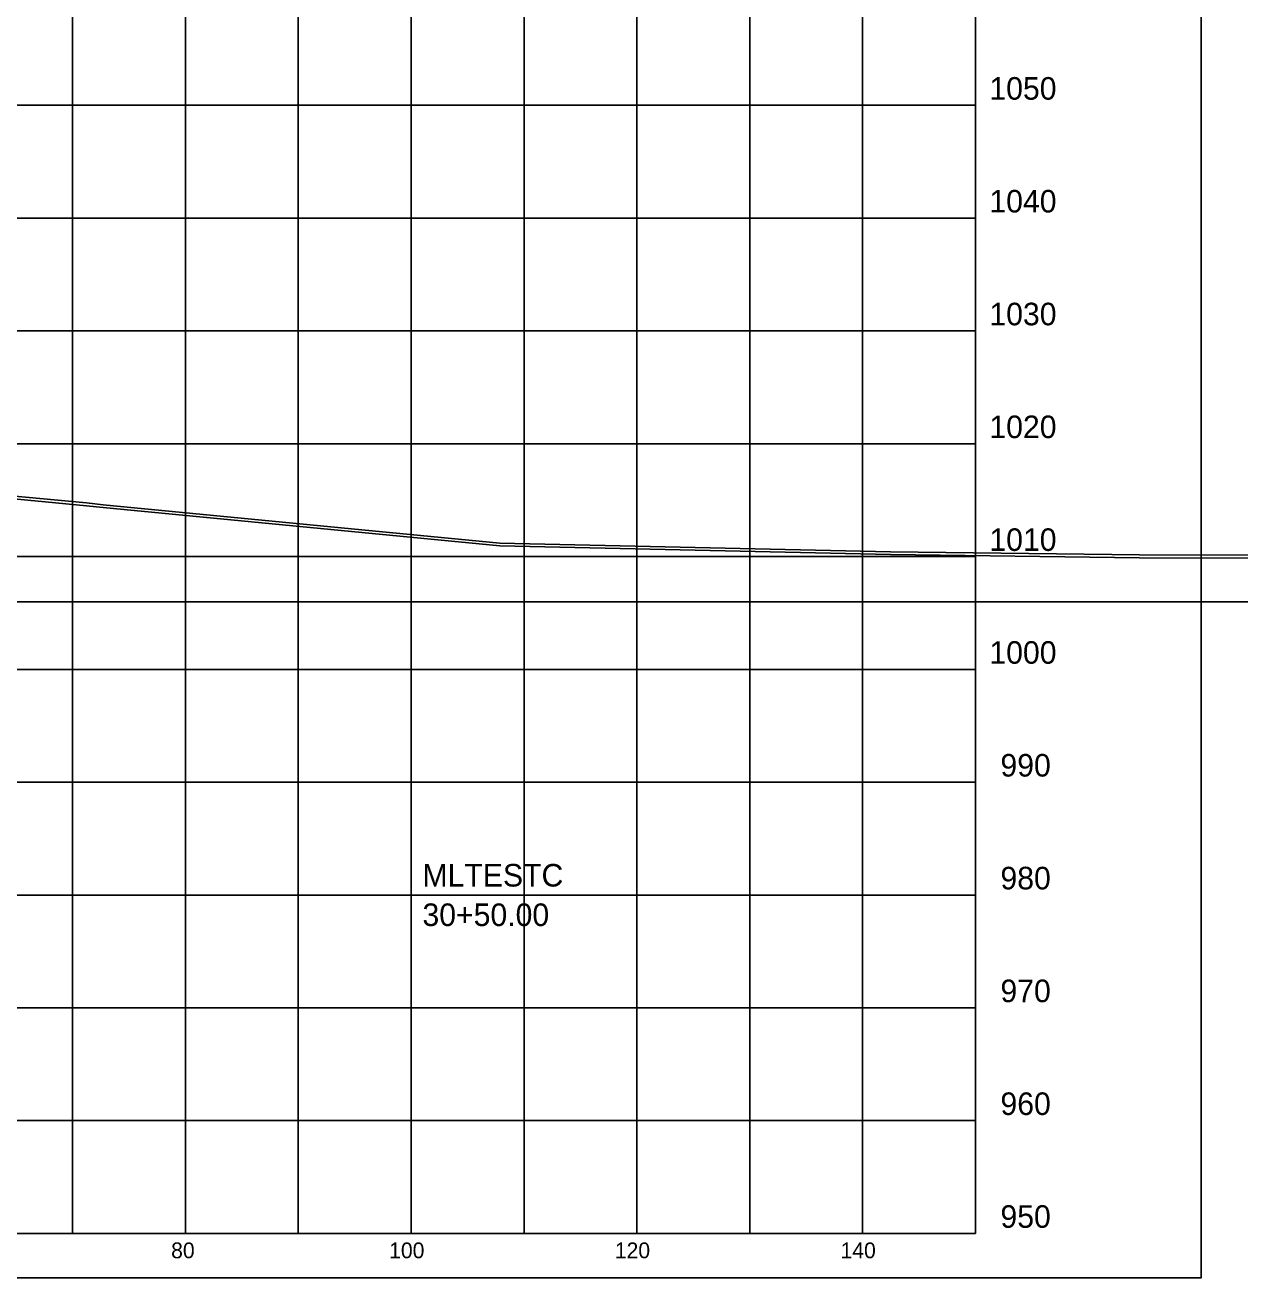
# Model space of a CAD drawing. Extents: x 1131015 to 1136271, y 133453 to 174329.
# Drawn here: x 1132406.2 to 1132513.9, y 162607.7 to 162718.8 of the extents above; entities that cross this region are included whole.
import ezdxf

# ---------------------------------------------------------------- set-up
doc = ezdxf.new("R2010")
doc.units = 0
for name, color, linetype in [('DESIGN - SHEET - Corner Text', 7, 'Continuous'), ('DESIGN - SHEET - Light Grid', 7, 'Continuous'), ('DESIGN - SHEET - Linework', 7, 'Continuous'), ('DESIGN - SHEET - Plot Shape', 7, 'Continuous'), ('DESIGN - TYPICAL - Warning Text', 7, 'Continuous'), ('SURVEY - GROUND - Bottom of Topsoil Layer', 7, 'Continuous'), ('SURVEY - GROUND - Top of Ground', 7, 'Continuous')]:
    doc.layers.add(name, color=color, linetype=linetype)

msp = doc.modelspace()

# ---------------------------------------------------------------- linework, layer by layer
at = {"layer": 'DESIGN - SHEET - Light Grid'}
msp.add_line((1132340.46, 162667.66), (1132640.46, 162667.66), dxfattribs=at)
at = {"layer": 'DESIGN - SHEET - Linework'}
for p, q in [((1132410.46, 162611.66), (1132410.46, 162821.66)), ((1132420.46, 162611.66), (1132420.46, 162821.66)), ((1132430.46, 162611.66), (1132430.46, 162821.66)), ((1132440.46, 162611.66), (1132440.46, 162821.66)), ((1132450.46, 162611.66), (1132450.46, 162821.66)), ((1132460.46, 162611.66), (1132460.46, 162821.66)), ((1132470.46, 162611.66), (1132470.46, 162821.66)), ((1132480.46, 162611.66), (1132480.46, 162821.66)), ((1132190.46, 162711.66), (1132490.46, 162711.66)), ((1132190.46, 162701.66), (1132490.46, 162701.66)), ((1132190.46, 162691.66), (1132490.46, 162691.66)), ((1132190.46, 162681.66), (1132490.46, 162681.66)), ((1132190.46, 162671.66), (1132490.46, 162671.66)), ((1132190.46, 162661.66), (1132490.46, 162661.66)), ((1132190.46, 162651.66), (1132490.46, 162651.66)), ((1132190.46, 162641.66), (1132490.46, 162641.66)), ((1132190.46, 162631.66), (1132490.46, 162631.66)), ((1132190.46, 162621.66), (1132490.46, 162621.66))]:
    msp.add_line(p, q, dxfattribs=at)
msp.add_lwpolyline([(1132190.46, 162821.66), (1132190.46, 162611.66), (1132490.46, 162611.66), (1132490.46, 162821.66)], dxfattribs=at)
at = {"layer": 'DESIGN - SHEET - Plot Shape'}
msp.add_lwpolyline([(1132170.46, 162825.6), (1132510.46, 162825.6), (1132510.46, 162607.72), (1132170.46, 162607.72)], close=True, dxfattribs=at)
at = {"layer": 'SURVEY - GROUND - Bottom of Topsoil Layer'}
for p, q in [((1132387.07, 162678.52), (1132411.7, 162676.16)), ((1132411.7, 162676.16), (1132413.18, 162676)), ((1132413.18, 162676), (1132448.33, 162672.61)), ((1132448.33, 162672.61), (1132482.94, 162671.83)), ((1132482.94, 162671.83), (1132504.99, 162671.56)), ((1132504.99, 162671.56), (1132539.11, 162671.46))]:
    msp.add_line(p, q, dxfattribs=at)
at = {"layer": 'SURVEY - GROUND - Top of Ground'}
for p, q in [((1132387.07, 162678.77), (1132411.7, 162676.41)), ((1132411.7, 162676.41), (1132413.18, 162676.25)), ((1132413.18, 162676.25), (1132448.33, 162672.86)), ((1132448.33, 162672.86), (1132482.94, 162672.08)), ((1132482.94, 162672.08), (1132504.99, 162671.81)), ((1132504.99, 162671.81), (1132539.11, 162671.71))]:
    msp.add_line(p, q, dxfattribs=at)

# ---------------------------------------------------------------- texts
at = {"layer": 'DESIGN - SHEET - Corner Text'}
for s, height, p in [('1050', 2, (1132491.7, 162712.16)), ('1040', 2, (1132491.7, 162702.16)), ('1030', 2, (1132491.7, 162692.16)), ('1020', 2, (1132491.7, 162682.16)), ('1010', 2, (1132491.7, 162672.16)), ('1000', 2, (1132491.7, 162662.16)), ('990', 2, (1132492.68, 162652.16)), ('980', 2, (1132492.68, 162642.16)), ('970', 2, (1132492.68, 162632.16)), ('960', 2, (1132492.68, 162622.16)), ('950', 2, (1132492.68, 162612.16)), ('80', 1.4, (1132419.19, 162609.46)), ('100', 1.4, (1132438.51, 162609.46)), ('120', 1.4, (1132458.51, 162609.46)), ('140', 1.4, (1132478.51, 162609.46))]:
    msp.add_text(s, height=height, dxfattribs=at).set_placement(p)
at = {"layer": 'DESIGN - TYPICAL - Warning Text'}
for s, p in [('MLTESTC', (1132441.46, 162642.41)), ('30+50.00', (1132441.46, 162638.91))]:
    msp.add_text(s, height=2, dxfattribs=at).set_placement(p)

doc.saveas('drawing.dxf')
